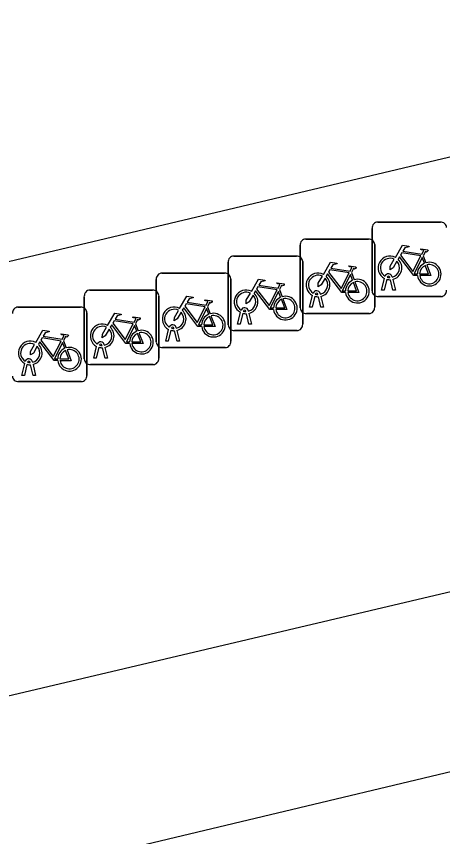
# Model space of a CAD drawing. Extents: x 160676 to 161153, y 383244 to 383713.
# Drawn here: x 160981 to 160986.72, y 383472.86 to 383483.87 of the extents above; entities that cross this region are included whole.
import ezdxf

# ---------------------------------------------------------------- set-up
doc = ezdxf.new("R2010")
doc.units = 0
for name, color, linetype in [('IMGEO_Fietsenrek', 7, 'Continuous'), ('IMGEO_Pand', 7, 'Continuous'), ('IMGEO_Rijbaan_lokaal_gesloten', 7, 'Continuous'), ('IMGEO_Voetpad_open', 7, 'Continuous')]:
    doc.layers.add(name, color=color, linetype=linetype)

msp = doc.modelspace()

# ---------------------------------------------------------------- linework, layer by layer
at = {"layer": 'IMGEO_Fietsenrek'}
for p, q in [((160985.845, 383481.11), (160986.686, 383481.11)), ((160986.686, 383481.11), (160985.845, 383481.11)), ((160985.77, 383480.185), (160985.77, 383481.026)), ((160985.77, 383481.026), (160985.77, 383480.185)), ((160984.88, 383480.882), (160985.721, 383480.882)), ((160985.721, 383480.882), (160984.88, 383480.882)), ((160985.805, 383480.807), (160985.805, 383479.966)), ((160985.805, 383479.966), (160985.805, 383480.807)), ((160984.805, 383479.957), (160984.805, 383480.798)), ((160984.805, 383480.798), (160984.805, 383479.957)), ((160983.914, 383480.654), (160984.755, 383480.654)), ((160984.755, 383480.654), (160983.914, 383480.654)), ((160986.457, 383480.659), (160986.493, 383480.564)), ((160983.839, 383479.729), (160983.839, 383480.57)), ((160983.839, 383480.57), (160983.839, 383479.729)), ((160984.839, 383480.579), (160984.839, 383479.738)), ((160984.839, 383479.738), (160984.839, 383480.579)), ((160982.949, 383480.425), (160983.79, 383480.425)), ((160983.79, 383480.425), (160982.949, 383480.425)), ((160985.492, 383480.431), (160985.528, 383480.336)), ((160986.008, 383480.366), (160986.007, 383480.37)), ((160986.039, 383480.377), (160986.04, 383480.37)), ((160982.874, 383479.5), (160982.874, 383480.341)), ((160982.874, 383480.341), (160982.874, 383479.5)), ((160983.874, 383480.35), (160983.874, 383479.509)), ((160983.874, 383479.509), (160983.874, 383480.35)), ((160985.897, 383480.194), (160985.936, 383480.354)), ((160985.966, 383480.342), (160985.931, 383480.194)), ((160986.049, 383480.194), (160986.015, 383480.336)), ((160986.047, 383480.34), (160986.082, 383480.194)), ((160981.983, 383480.197), (160982.824, 383480.197)), ((160982.824, 383480.197), (160981.983, 383480.197)), ((160984.526, 383480.203), (160984.562, 383480.108)), ((160985.074, 383480.149), (160985.075, 383480.142)), ((160985.931, 383480.194), (160985.897, 383480.194)), ((160986.082, 383480.194), (160986.049, 383480.194)), ((160981.908, 383479.272), (160981.908, 383480.113)), ((160981.908, 383480.113), (160981.908, 383479.272)), ((160982.908, 383480.122), (160982.908, 383479.281)), ((160982.908, 383479.281), (160982.908, 383480.122)), ((160984.932, 383479.966), (160984.971, 383480.126)), ((160985.001, 383480.114), (160984.966, 383479.966)), ((160985.043, 383480.138), (160985.042, 383480.142)), ((160985.084, 383479.966), (160985.05, 383480.108)), ((160985.082, 383480.112), (160985.117, 383479.966)), ((160986.695, 383480.11), (160985.854, 383480.11)), ((160985.854, 383480.11), (160986.695, 383480.11)), ((160981.018, 383479.968), (160981.859, 383479.968)), ((160981.859, 383479.968), (160981.018, 383479.968)), ((160983.561, 383479.974), (160983.597, 383479.879)), ((160984.966, 383479.966), (160984.932, 383479.966)), ((160985.117, 383479.966), (160985.084, 383479.966)), ((160981.943, 383479.893), (160981.943, 383479.052)), ((160981.943, 383479.052), (160981.943, 383479.893)), ((160983.966, 383479.738), (160984.005, 383479.898)), ((160984.035, 383479.886), (160984, 383479.738)), ((160984.077, 383479.91), (160984.076, 383479.914)), ((160984.118, 383479.738), (160984.084, 383479.88)), ((160984.108, 383479.921), (160984.109, 383479.914)), ((160984.116, 383479.884), (160984.151, 383479.738)), ((160985.73, 383479.882), (160984.889, 383479.882)), ((160984.889, 383479.882), (160985.73, 383479.882)), ((160982.595, 383479.746), (160982.631, 383479.651)), ((160984, 383479.738), (160983.966, 383479.738)), ((160984.151, 383479.738), (160984.118, 383479.738)), ((160983.001, 383479.509), (160983.04, 383479.669)), ((160983.07, 383479.657), (160983.035, 383479.509)), ((160983.112, 383479.681), (160983.111, 383479.685)), ((160983.153, 383479.509), (160983.119, 383479.651)), ((160983.143, 383479.692), (160983.144, 383479.685)), ((160983.151, 383479.655), (160983.186, 383479.509)), ((160984.764, 383479.654), (160983.923, 383479.654)), ((160983.923, 383479.654), (160984.764, 383479.654)), ((160981.63, 383479.517), (160981.666, 383479.422)), ((160983.035, 383479.509), (160983.001, 383479.509)), ((160983.186, 383479.509), (160983.153, 383479.509)), ((160982.035, 383479.281), (160982.074, 383479.441)), ((160982.104, 383479.429), (160982.069, 383479.281)), ((160982.146, 383479.453), (160982.145, 383479.457)), ((160982.187, 383479.281), (160982.153, 383479.423)), ((160982.177, 383479.464), (160982.178, 383479.457)), ((160982.185, 383479.427), (160982.22, 383479.281)), ((160983.799, 383479.425), (160982.958, 383479.425)), ((160982.958, 383479.425), (160983.799, 383479.425)), ((160982.069, 383479.281), (160982.035, 383479.281)), ((160982.22, 383479.281), (160982.187, 383479.281)), ((160981.07, 383479.052), (160981.109, 383479.212)), ((160981.139, 383479.2), (160981.104, 383479.052)), ((160981.181, 383479.224), (160981.18, 383479.228)), ((160981.222, 383479.052), (160981.188, 383479.194)), ((160981.212, 383479.235), (160981.213, 383479.228)), ((160981.22, 383479.198), (160981.255, 383479.052)), ((160982.833, 383479.197), (160981.992, 383479.197)), ((160981.992, 383479.197), (160982.833, 383479.197)), ((160981.104, 383479.052), (160981.07, 383479.052)), ((160981.255, 383479.052), (160981.222, 383479.052)), ((160981.868, 383478.968), (160981.027, 383478.968)), ((160981.027, 383478.968), (160981.868, 383478.968))]:
    msp.add_line(p, q, dxfattribs=at)
for points in [[(160986.083, 383480.636), (160986.178, 383480.8), (160986.264, 383480.786), (160986.266, 383480.777), (160986.21, 383480.766), (160986.183, 383480.721), (160986.439, 383480.68)], [(160986.426, 383480.655), (160986.169, 383480.696), (160986.152, 383480.667), (160986.319, 383480.447), (160986.426, 383480.655)], [(160986.439, 383480.68), (160986.464, 383480.729), (160986.458, 383480.733), (160986.435, 383480.737), (160986.423, 383480.744), (160986.422, 383480.747), (160986.424, 383480.752), (160986.519, 383480.737), (160986.521, 383480.727), (160986.511, 383480.714), (160986.499, 383480.708), (160986.485, 383480.714), (160986.457, 383480.659)], [(160986.104, 383480.584), (160986.052, 383480.494), (160986.012, 383480.469), (160986.013, 383480.516), (160986.068, 383480.61)], [(160986.379, 383480.392), (160986.329, 383480.392), (160986.138, 383480.643), (160986.119, 383480.611)], [(160986.474, 383480.557), (160986.444, 383480.634), (160986.335, 383480.416), (160986.378, 383480.416)], [(160985.118, 383480.408), (160985.213, 383480.572), (160985.299, 383480.558), (160985.301, 383480.549), (160985.245, 383480.538), (160985.218, 383480.493), (160985.474, 383480.452)], [(160985.474, 383480.452), (160985.499, 383480.501), (160985.493, 383480.505), (160985.47, 383480.509), (160985.458, 383480.516), (160985.457, 383480.519), (160985.459, 383480.524), (160985.554, 383480.509), (160985.556, 383480.499), (160985.546, 383480.486), (160985.534, 383480.48), (160985.52, 383480.486), (160985.492, 383480.431)], [(160986.408, 383480.416), (160986.528, 383480.415), (160986.484, 383480.529)], [(160986.504, 383480.536), (160986.559, 383480.391), (160986.409, 383480.391)], [(160985.139, 383480.356), (160985.087, 383480.266), (160985.047, 383480.241), (160985.048, 383480.288), (160985.103, 383480.382)], [(160985.414, 383480.164), (160985.364, 383480.164), (160985.173, 383480.415), (160985.154, 383480.383)], [(160985.461, 383480.427), (160985.204, 383480.468), (160985.187, 383480.439), (160985.354, 383480.219), (160985.461, 383480.427)], [(160985.509, 383480.329), (160985.479, 383480.406), (160985.37, 383480.188), (160985.413, 383480.188)], [(160984.152, 383480.18), (160984.247, 383480.344), (160984.333, 383480.33), (160984.335, 383480.321), (160984.279, 383480.31), (160984.252, 383480.265), (160984.508, 383480.224)], [(160984.508, 383480.224), (160984.533, 383480.273), (160984.527, 383480.277), (160984.504, 383480.281), (160984.492, 383480.288), (160984.491, 383480.291), (160984.493, 383480.296), (160984.588, 383480.281), (160984.59, 383480.271), (160984.58, 383480.258), (160984.568, 383480.252), (160984.554, 383480.258), (160984.526, 383480.203)], [(160985.443, 383480.188), (160985.563, 383480.187), (160985.519, 383480.301)], [(160985.539, 383480.308), (160985.594, 383480.163), (160985.444, 383480.163)], [(160984.173, 383480.128), (160984.121, 383480.038), (160984.081, 383480.013), (160984.082, 383480.06), (160984.137, 383480.154)], [(160984.448, 383479.936), (160984.398, 383479.936), (160984.207, 383480.187), (160984.188, 383480.155)], [(160984.495, 383480.199), (160984.238, 383480.24), (160984.221, 383480.211), (160984.388, 383479.991), (160984.495, 383480.199)], [(160984.543, 383480.101), (160984.513, 383480.178), (160984.404, 383479.96), (160984.447, 383479.96)], [(160983.187, 383479.951), (160983.282, 383480.115), (160983.368, 383480.101), (160983.37, 383480.092), (160983.314, 383480.081), (160983.287, 383480.036), (160983.543, 383479.995)], [(160983.543, 383479.995), (160983.568, 383480.044), (160983.562, 383480.048), (160983.539, 383480.052), (160983.527, 383480.059), (160983.526, 383480.062), (160983.528, 383480.067), (160983.623, 383480.052), (160983.625, 383480.042), (160983.615, 383480.029), (160983.603, 383480.023), (160983.589, 383480.029), (160983.561, 383479.974)], [(160984.477, 383479.96), (160984.597, 383479.959), (160984.553, 383480.073)], [(160984.573, 383480.08), (160984.628, 383479.935), (160984.478, 383479.935)], [(160983.208, 383479.899), (160983.156, 383479.809), (160983.116, 383479.784), (160983.117, 383479.831), (160983.172, 383479.925)], [(160983.483, 383479.707), (160983.433, 383479.707), (160983.242, 383479.958), (160983.223, 383479.926)], [(160983.53, 383479.97), (160983.273, 383480.011), (160983.256, 383479.982), (160983.423, 383479.762), (160983.53, 383479.97)], [(160983.578, 383479.872), (160983.548, 383479.949), (160983.439, 383479.731), (160983.482, 383479.731)], [(160982.221, 383479.723), (160982.316, 383479.887), (160982.402, 383479.873), (160982.404, 383479.864), (160982.348, 383479.853), (160982.321, 383479.808), (160982.577, 383479.767)], [(160982.577, 383479.767), (160982.602, 383479.816), (160982.596, 383479.82), (160982.573, 383479.824), (160982.561, 383479.831), (160982.56, 383479.834), (160982.562, 383479.839), (160982.657, 383479.824), (160982.659, 383479.814), (160982.649, 383479.801), (160982.637, 383479.795), (160982.623, 383479.801), (160982.595, 383479.746)], [(160983.512, 383479.731), (160983.632, 383479.73), (160983.588, 383479.844)], [(160983.608, 383479.851), (160983.663, 383479.706), (160983.513, 383479.706)], [(160982.517, 383479.479), (160982.467, 383479.479), (160982.276, 383479.73), (160982.257, 383479.698)], [(160982.564, 383479.742), (160982.307, 383479.783), (160982.29, 383479.754), (160982.457, 383479.534), (160982.564, 383479.742)], [(160982.612, 383479.644), (160982.582, 383479.721), (160982.473, 383479.503), (160982.516, 383479.503)], [(160981.256, 383479.494), (160981.351, 383479.658), (160981.437, 383479.644), (160981.439, 383479.635), (160981.383, 383479.624), (160981.356, 383479.579), (160981.612, 383479.538)], [(160981.612, 383479.538), (160981.637, 383479.587), (160981.631, 383479.591), (160981.608, 383479.595), (160981.596, 383479.602), (160981.595, 383479.605), (160981.597, 383479.61), (160981.692, 383479.595), (160981.694, 383479.585), (160981.684, 383479.572), (160981.672, 383479.566), (160981.658, 383479.572), (160981.63, 383479.517)], [(160982.242, 383479.671), (160982.19, 383479.581), (160982.15, 383479.556), (160982.151, 383479.603), (160982.206, 383479.697)], [(160982.546, 383479.503), (160982.666, 383479.502), (160982.622, 383479.616)], [(160982.642, 383479.623), (160982.697, 383479.478), (160982.547, 383479.478)], [(160981.552, 383479.25), (160981.502, 383479.25), (160981.311, 383479.501), (160981.292, 383479.469)], [(160981.599, 383479.513), (160981.342, 383479.554), (160981.325, 383479.525), (160981.492, 383479.305), (160981.599, 383479.513)], [(160981.647, 383479.415), (160981.617, 383479.492), (160981.508, 383479.274), (160981.551, 383479.274)], [(160981.277, 383479.442), (160981.225, 383479.352), (160981.185, 383479.327), (160981.186, 383479.374), (160981.241, 383479.468)], [(160981.581, 383479.274), (160981.701, 383479.273), (160981.657, 383479.387)], [(160981.677, 383479.394), (160981.732, 383479.249), (160981.582, 383479.249)]]:
    msp.add_lwpolyline(points, dxfattribs=at)
for centre, radius, start, end in [((160985.848, 383481.032), 0.0779, 92.4484, 184.2845), ((160985.848, 383481.032), 0.0779, 92.4484, 184.2845), ((160986.692, 383481.032), 0.0779, 2.4484, 94.2845), ((160986.692, 383481.032), 0.0779, 2.4484, 94.2845), ((160984.883, 383480.804), 0.0779, 92.4484, 184.2845), ((160984.883, 383480.804), 0.0779, 92.4484, 184.2845), ((160985.727, 383480.804), 0.0779, 2.4484, 94.2845), ((160985.727, 383480.804), 0.0779, 2.4484, 94.2845), ((160983.917, 383480.576), 0.0779, 92.4484, 184.2845), ((160983.917, 383480.576), 0.0779, 92.4484, 184.2845), ((160984.761, 383480.576), 0.0779, 2.4484, 94.2845), ((160984.761, 383480.576), 0.0779, 2.4484, 94.2845), ((160986.01, 383480.495), 0.159, 62.6766, 242.1369), ((160986.01, 383480.495), 0.129, 63.3192, 238.903), ((160986.01, 383480.495), 0.159, 283.5766, 46.6042), ((160986.01, 383480.495), 0.129, 283.6043, 43.4302), ((160986.537, 383480.411), 0.159, 113.3408, 178.3217), ((160986.537, 383480.411), 0.159, 187.0065, 105.7708), ((160986.537, 383480.411), 0.129, 113.923, 177.9556), ((160986.537, 383480.411), 0.129, 188.6715, 104.5883), ((160982.952, 383480.347), 0.0779, 92.4484, 184.2845), ((160982.952, 383480.347), 0.0779, 92.4484, 184.2845), ((160983.796, 383480.347), 0.0779, 2.4484, 94.2845), ((160983.796, 383480.347), 0.0779, 2.4484, 94.2845), ((160985.045, 383480.267), 0.159, 62.6766, 242.1369), ((160985.045, 383480.267), 0.129, 63.3192, 238.903), ((160985.045, 383480.267), 0.159, 283.5766, 46.6042), ((160985.99, 383480.366), 0.0499, 12.8025, 158.6934), ((160985.99, 383480.366), 0.0174, 12.8025, 163.4502), ((160986.01, 383480.495), 0.129, 253.415, 269.0204), ((160985.045, 383480.267), 0.129, 283.6043, 43.4302), ((160985.572, 383480.183), 0.159, 113.3408, 178.3217), ((160985.572, 383480.183), 0.159, 187.0065, 105.7708), ((160985.572, 383480.183), 0.129, 113.923, 177.9556), ((160985.572, 383480.183), 0.129, 188.6715, 104.5883), ((160986.01, 383480.495), 0.159, 253.9967, 271.7867), ((160981.986, 383480.119), 0.0779, 92.4484, 184.2845), ((160981.986, 383480.119), 0.0779, 92.4484, 184.2845), ((160982.83, 383480.119), 0.0779, 2.4484, 94.2845), ((160982.83, 383480.119), 0.0779, 2.4484, 94.2845), ((160984.079, 383480.039), 0.159, 62.6766, 242.1369), ((160984.079, 383480.039), 0.129, 63.3192, 238.903), ((160984.079, 383480.039), 0.159, 283.5766, 46.6042), ((160985.025, 383480.138), 0.0499, 12.8025, 158.6934), ((160985.025, 383480.138), 0.0174, 12.8025, 163.4502), ((160985.848, 383480.188), 0.0779, 182.4484, 274.2845), ((160985.848, 383480.188), 0.0779, 182.4484, 274.2845), ((160986.692, 383480.188), 0.0779, 272.4484, 4.2845), ((160986.692, 383480.188), 0.0779, 272.4484, 4.2845), ((160984.079, 383480.039), 0.129, 283.6043, 43.4302), ((160984.606, 383479.955), 0.159, 113.3408, 178.3217), ((160984.606, 383479.955), 0.159, 187.0065, 105.7708), ((160984.606, 383479.955), 0.129, 113.923, 177.9556), ((160984.606, 383479.955), 0.129, 188.6715, 104.5883), ((160985.045, 383480.267), 0.159, 253.9967, 271.7867), ((160985.045, 383480.267), 0.129, 253.415, 269.0204), ((160981.021, 383479.89), 0.0779, 92.4484, 184.2845), ((160981.021, 383479.89), 0.0779, 92.4484, 184.2845), ((160981.865, 383479.89), 0.0779, 2.4484, 94.2845), ((160981.865, 383479.89), 0.0779, 2.4484, 94.2845), ((160983.114, 383479.81), 0.159, 62.6766, 242.1369), ((160983.114, 383479.81), 0.129, 63.3192, 238.903), ((160983.114, 383479.81), 0.159, 283.5766, 46.6042), ((160984.059, 383479.91), 0.0499, 12.8025, 158.6934), ((160984.059, 383479.91), 0.0174, 12.8025, 163.4502), ((160984.883, 383479.96), 0.0779, 182.4484, 274.2845), ((160984.883, 383479.96), 0.0779, 182.4484, 274.2845), ((160985.727, 383479.96), 0.0779, 272.4484, 4.2845), ((160985.727, 383479.96), 0.0779, 272.4484, 4.2845), ((160983.114, 383479.81), 0.129, 283.6043, 43.4302), ((160983.641, 383479.726), 0.159, 113.3408, 178.3217), ((160983.641, 383479.726), 0.159, 187.0065, 105.7708), ((160983.641, 383479.726), 0.129, 113.923, 177.9556), ((160983.641, 383479.726), 0.129, 188.6715, 104.5883), ((160984.079, 383480.039), 0.159, 253.9967, 271.7867), ((160984.079, 383480.039), 0.129, 253.415, 269.0204), ((160982.148, 383479.582), 0.159, 62.6766, 242.1369), ((160982.148, 383479.582), 0.129, 63.3192, 238.903), ((160983.094, 383479.681), 0.0499, 12.8025, 158.6934), ((160983.917, 383479.732), 0.0779, 182.4484, 274.2845), ((160983.917, 383479.732), 0.0779, 182.4484, 274.2845), ((160984.761, 383479.732), 0.0779, 272.4484, 4.2845), ((160984.761, 383479.732), 0.0779, 272.4484, 4.2845), ((160982.148, 383479.582), 0.129, 283.6043, 43.4302), ((160982.148, 383479.582), 0.159, 283.5766, 46.6042), ((160982.675, 383479.498), 0.159, 113.3408, 178.3217), ((160982.675, 383479.498), 0.159, 187.0065, 105.7708), ((160982.675, 383479.498), 0.129, 113.923, 177.9556), ((160982.675, 383479.498), 0.129, 188.6715, 104.5883), ((160983.114, 383479.81), 0.159, 253.9967, 271.7867), ((160983.094, 383479.681), 0.0174, 12.8025, 163.4502), ((160983.114, 383479.81), 0.129, 253.415, 269.0204), ((160981.183, 383479.353), 0.159, 62.6766, 242.1369), ((160982.128, 383479.453), 0.0499, 12.8025, 158.6934), ((160982.952, 383479.503), 0.0779, 182.4484, 274.2845), ((160982.952, 383479.503), 0.0779, 182.4484, 274.2845), ((160983.796, 383479.503), 0.0779, 272.4484, 4.2845), ((160983.796, 383479.503), 0.0779, 272.4484, 4.2845), ((160981.183, 383479.353), 0.129, 63.3192, 238.903), ((160981.183, 383479.353), 0.129, 283.6043, 43.4302), ((160981.183, 383479.353), 0.159, 283.5766, 46.6042), ((160981.71, 383479.269), 0.159, 113.3408, 178.3217), ((160981.71, 383479.269), 0.159, 187.0065, 105.7708), ((160981.71, 383479.269), 0.129, 113.923, 177.9556), ((160981.71, 383479.269), 0.129, 188.6715, 104.5883), ((160982.148, 383479.582), 0.159, 253.9967, 271.7867), ((160982.128, 383479.453), 0.0174, 12.8025, 163.4502), ((160982.148, 383479.582), 0.129, 253.415, 269.0204), ((160981.163, 383479.224), 0.0499, 12.8025, 158.6934), ((160981.986, 383479.275), 0.0779, 182.4484, 274.2845), ((160981.986, 383479.275), 0.0779, 182.4484, 274.2845), ((160982.83, 383479.275), 0.0779, 272.4484, 4.2845), ((160982.83, 383479.275), 0.0779, 272.4484, 4.2845), ((160981.183, 383479.353), 0.159, 253.9967, 271.7867), ((160981.163, 383479.224), 0.0174, 12.8025, 163.4502), ((160981.183, 383479.353), 0.129, 253.415, 269.0204), ((160981.865, 383479.046), 0.0779, 272.4484, 4.2845), ((160981.865, 383479.046), 0.0779, 272.4484, 4.2845), ((160981.021, 383479.046), 0.0779, 182.4484, 274.2845), ((160981.021, 383479.046), 0.0779, 182.4484, 274.2845)]:
    msp.add_arc(centre, radius, start, end, dxfattribs=at)
at = {"layer": 'IMGEO_Pand'}
msp.add_lwpolyline([(160998.46, 383483.872), (160998.483, 383483.774), (160994.296, 383482.789), (160994.002, 383483.688), (160961.1, 383475.879)], dxfattribs=at)
at = {"layer": 'IMGEO_Rijbaan_lokaal_gesloten'}
msp.add_lwpolyline([(160994.586, 383475.579), (160976.658, 383471.303), (160965.222, 383468.589)], dxfattribs=at)
at = {"layer": 'IMGEO_Voetpad_open'}
msp.add_lwpolyline([(160965.222, 383468.589), (160964.683, 383470.898), (160980.237, 383474.595), (160994.071, 383477.858), (160994.586, 383475.579)], dxfattribs=at)

doc.saveas('drawing.dxf')
